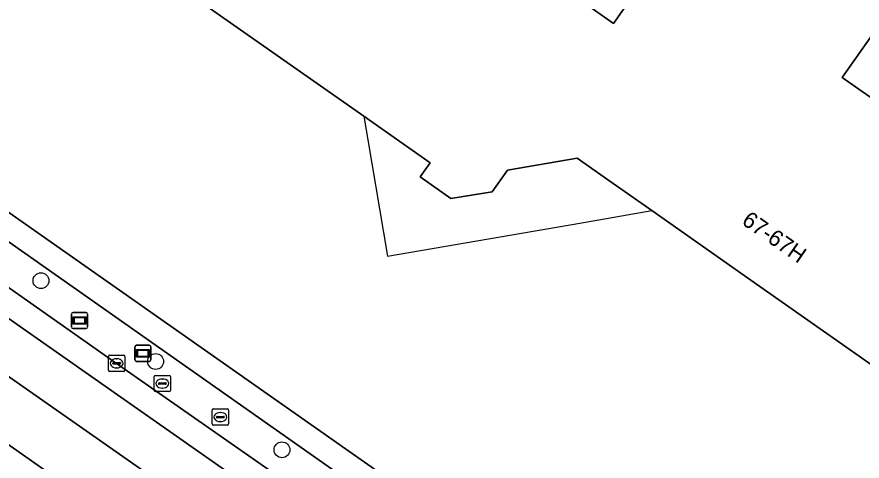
# Model space of a CAD drawing. Extents: x 155018 to 156648, y 383979 to 385733.
# Drawn here: x 155455.1 to 155507.3, y 385258.8 to 385286.2 of the extents above; entities that cross this region are included whole.
import ezdxf

# ---------------------------------------------------------------- set-up
doc = ezdxf.new("R2010")
doc.units = 0
for name, color, linetype in [('IMGEO_Berm_groen', 7, 'Continuous'), ('IMGEO_Boom', 7, 'Continuous'), ('IMGEO_Erf', 7, 'Continuous'), ('IMGEO_Kolk', 7, 'Continuous'), ('IMGEO_OVBaan_gesloten', 7, 'Continuous'), ('IMGEO_Pand', 7, 'Continuous'), ('IMGEO_Pand_nummerreeks', 7, 'Continuous'), ('IMGEO_Pand_overbouw', 7, 'Continuous'), ('IMGEO_Rijbaan_lokaal_gesloten', 7, 'Continuous'), ('IMGEO_Rioolput', 7, 'Continuous'), ('IMGEO_Verklikker', 7, 'Continuous'), ('IMGEO_Voetpad_open', 7, 'Continuous'), ('IMGEO_Wegwijzer', 7, 'Continuous')]:
    doc.layers.add(name, color=color, linetype=linetype)

msp = doc.modelspace()

# ---------------------------------------------------------------- linework, layer by layer
at = {"layer": 'IMGEO_Berm_groen'}
msp.add_lwpolyline([(155449.135, 385276.104), (155447.765, 385274.216), (155450.191, 385272.539), (155461.221, 385264.811), (155475.534, 385254.819), (155482.416, 385250), (155484.453, 385248.574), (155485.479, 385250), (155485.758, 385250.387)], close=True, dxfattribs=at)
at = {"layer": 'IMGEO_Boom'}
for centre in [(155456.541, 385269.919), (155463.629, 385264.926), (155471.437, 385259.469)]:
    msp.add_circle(centre, 0.489, dxfattribs=at)
at = {"layer": 'IMGEO_Erf'}
for points in [[(155515.229, 385374.57), (155497.415, 385356.647), (155487.138, 385346.28), (155487.108, 385346.249), (155489.398, 385344.043), (155477.411, 385326.839), (155462.645, 385305.648), (155454.585, 385294.134), (155445.254, 385280.803), (155445.26, 385280.65), (155486.638, 385251.619), (155488.965, 385250), (155500, 385242.323), (155501.834, 385241.047), (155509.618, 385237.262)], [(155511.6, 385262.11), (155500, 385270.249), (155494.294, 385274.252), (155491.711, 385276.065), (155489.68, 385277.49), (155485.38, 385276.75), (155484.44, 385275.42), (155481.88, 385274.99), (155479.99, 385276.33), (155480.59, 385277.21), (155476.504, 385280.079), (155463.511, 385289.2), (155466.381, 385293.295), (155467.121, 385294.352), (155467.724, 385295.212), (155471.31, 385300.33), (155491.93, 385285.82), (155500, 385297.329), (155507.44, 385307.94)], [(155518.511, 385300.16), (155506.07, 385282.47), (155519.35, 385273.19)]]:
    msp.add_lwpolyline(points, dxfattribs=at)
at = {"layer": 'IMGEO_Kolk'}
for p, q in [((155460.721, 385264.386), (155460.721, 385265.238)), ((155460.796, 385265.312), (155461.648, 385265.312)), ((155461.209, 385265.092), (155461.234, 385265.092)), ((155461.722, 385265.238), (155461.722, 385264.386)), ((155460.98, 385264.806), (155460.98, 385264.818)), ((155461.418, 385264.769), (155461.02, 385264.769)), ((155461.023, 385264.855), (155461.421, 385264.855)), ((155461.232, 385264.532), (155461.207, 385264.532)), ((155461.464, 385264.818), (155461.464, 385264.806)), ((155461.648, 385264.312), (155460.796, 385264.312))]:
    msp.add_line(p, q, dxfattribs=at)
for points in [[(155460.721, 385264.386), (155460.721, 385265.238)], [(155460.796, 385265.312), (155461.648, 385265.312)], [(155461.722, 385265.238), (155461.722, 385264.386)], [(155461.648, 385264.312), (155460.796, 385264.312)]]:
    msp.add_lwpolyline(points, dxfattribs=at)
for centre, radius, start, end in [((155460.798, 385265.236), 0.0765, 91.552, 178.448), ((155460.798, 385265.236), 0.0765, 91.552, 178.448), ((155461.646, 385265.236), 0.0765, 1.552, 88.448), ((155461.646, 385265.236), 0.0765, 1.552, 88.448), ((155461.02, 385264.815), 0.0403, 85.8775, 175.7526), ((155461.017, 385264.805), 0.0366, 178.938, 274.7102), ((155461.421, 385264.812), 0.043, 264.8664, 352.4533), ((155461.425, 385264.817), 0.0386, 1.7309, 96.639), ((155460.798, 385264.388), 0.0765, 181.552, 268.448), ((155460.798, 385264.388), 0.0765, 181.552, 268.448), ((155461.646, 385264.388), 0.0765, 271.552, 358.448), ((155461.646, 385264.388), 0.0765, 271.552, 358.448)]:
    msp.add_arc(centre, radius, start, end, dxfattribs=at)
for centre, major_axis, ratio, start_param, end_param in [((155461.208, 385264.812), (-0.387, 0.002), 0.722429, 4.712389, 7.853982), ((155461.233, 385264.812), (-0.39, 0.002), 0.717154, 1.570796, 4.712389)]:
    msp.add_ellipse(centre, major_axis=major_axis, ratio=ratio, start_param=start_param, end_param=end_param, dxfattribs=at)
at = {"layer": 'IMGEO_OVBaan_gesloten'}
for points in [[(155416.091, 385284.998), (155416.233, 385284.976), (155416.286, 385284.958), (155419.617, 385283.832), (155421.017, 385283.315), (155432.913, 385274.986), (155468.446, 385250), (155481.766, 385240.688)], [(155483.762, 385243.536), (155474.522, 385250), (155445.154, 385270.546)]]:
    msp.add_lwpolyline(points, dxfattribs=at)
at = {"layer": 'IMGEO_Pand'}
for points in [[(155507.44, 385307.94), (155500, 385297.329), (155491.93, 385285.82), (155471.31, 385300.33), (155467.724, 385295.212), (155467.121, 385294.352), (155466.381, 385293.295), (155463.511, 385289.2), (155476.504, 385280.079), (155480.59, 385277.21), (155479.99, 385276.33), (155481.88, 385274.99), (155484.44, 385275.42), (155485.38, 385276.75), (155489.68, 385277.49), (155491.711, 385276.065), (155494.294, 385274.252), (155500, 385270.249), (155511.6, 385262.11)], [(155519.35, 385273.19), (155506.07, 385282.47), (155518.511, 385300.16)]]:
    msp.add_lwpolyline(points, dxfattribs=at)
at = {"layer": 'IMGEO_Pand_overbouw'}
msp.add_lwpolyline([(155494.294, 385274.252), (155491.711, 385276.065), (155489.68, 385277.49), (155485.38, 385276.75), (155484.44, 385275.42), (155481.88, 385274.99), (155479.99, 385276.33), (155480.59, 385277.21), (155476.504, 385280.079), (155477.953, 385271.429), (155489.841, 385273.483)], close=True, dxfattribs=at)
at = {"layer": 'IMGEO_Rijbaan_lokaal_gesloten'}
for points in [[(155493.172, 385242.502), (155489.698, 385244.901), (155488.829, 385245.509), (155484.453, 385248.574), (155482.416, 385250), (155475.534, 385254.819), (155461.221, 385264.811), (155450.191, 385272.539), (155447.765, 385274.216), (155438.644, 385280.583), (155435.045, 385283.096), (155432.118, 385285.259)], [(155431.815, 385282.382), (155435.961, 385279.391), (155436.643, 385278.884), (155437.283, 385279.706), (155439.174, 385278.335), (155444.354, 385274.71), (155449.916, 385270.816), (155455.479, 385266.923), (155462.108, 385262.282), (155469.132, 385257.364), (155476.156, 385252.446), (155482.044, 385248.35), (155486.064, 385245.605), (155490.085, 385242.86), (155494.048, 385240.158), (155495.962, 385239.007), (155497.875, 385237.856), (155499.789, 385236.705), (155501.799, 385235.641), (155503.855, 385234.619), (155505.912, 385233.597), (155507.84, 385232.688)], [(155507.84, 385232.688), (155505.912, 385233.597), (155503.855, 385234.619), (155501.799, 385235.641), (155499.789, 385236.705), (155497.875, 385237.856), (155495.962, 385239.007), (155494.048, 385240.158), (155490.085, 385242.86), (155486.064, 385245.605), (155482.044, 385248.35), (155476.156, 385252.446), (155469.132, 385257.364), (155462.108, 385262.282), (155455.479, 385266.923), (155449.916, 385270.816), (155444.354, 385274.71), (155439.174, 385278.335), (155437.283, 385279.706), (155436.643, 385278.884), (155435.961, 385279.391)], [(155434.788, 385277.655), (155445.154, 385270.546), (155474.522, 385250), (155483.762, 385243.536)], [(155481.766, 385240.688), (155468.446, 385250), (155432.913, 385274.986)]]:
    msp.add_lwpolyline(points, dxfattribs=at)
at = {"layer": 'IMGEO_Rioolput'}
for p, q in [((155463.545, 385263.136), (155463.545, 385263.988)), ((155463.62, 385264.062), (155464.472, 385264.062)), ((155464.546, 385263.988), (155464.546, 385263.136)), ((155463.804, 385263.556), (155463.804, 385263.568)), ((155464.242, 385263.519), (155463.844, 385263.519)), ((155463.847, 385263.605), (155464.245, 385263.605)), ((155464.033, 385263.842), (155464.058, 385263.842)), ((155464.288, 385263.568), (155464.288, 385263.556)), ((155464.472, 385263.062), (155463.62, 385263.062)), ((155464.056, 385263.282), (155464.031, 385263.282)), ((155467.131, 385261.065), (155467.131, 385261.917)), ((155467.206, 385261.991), (155468.058, 385261.991)), ((155468.132, 385261.917), (155468.132, 385261.065)), ((155467.39, 385261.485), (155467.39, 385261.497)), ((155467.828, 385261.448), (155467.43, 385261.448)), ((155467.433, 385261.534), (155467.831, 385261.534)), ((155467.619, 385261.771), (155467.644, 385261.771)), ((155467.874, 385261.497), (155467.874, 385261.485)), ((155468.058, 385260.991), (155467.206, 385260.991)), ((155467.642, 385261.211), (155467.617, 385261.211))]:
    msp.add_line(p, q, dxfattribs=at)
for points in [[(155463.545, 385263.136), (155463.545, 385263.988)], [(155463.62, 385264.062), (155464.472, 385264.062)], [(155464.546, 385263.988), (155464.546, 385263.136)], [(155464.472, 385263.062), (155463.62, 385263.062)], [(155467.131, 385261.065), (155467.131, 385261.917)], [(155467.206, 385261.991), (155468.058, 385261.991)], [(155468.132, 385261.917), (155468.132, 385261.065)], [(155468.058, 385260.991), (155467.206, 385260.991)]]:
    msp.add_lwpolyline(points, dxfattribs=at)
for centre, radius, start, end in [((155463.622, 385263.986), 0.0765, 91.552, 178.448), ((155463.622, 385263.986), 0.0765, 91.552, 178.448), ((155464.47, 385263.986), 0.0765, 1.552, 88.448), ((155464.47, 385263.986), 0.0765, 1.552, 88.448), ((155463.844, 385263.565), 0.0403, 85.8775, 175.7526), ((155463.841, 385263.555), 0.0366, 178.938, 274.7102), ((155464.245, 385263.562), 0.043, 264.8664, 352.4533), ((155464.249, 385263.567), 0.0386, 1.7309, 96.639), ((155463.622, 385263.138), 0.0765, 181.552, 268.448), ((155463.622, 385263.138), 0.0765, 181.552, 268.448), ((155464.47, 385263.138), 0.0765, 271.552, 358.448), ((155464.47, 385263.138), 0.0765, 271.552, 358.448), ((155467.208, 385261.915), 0.0765, 91.552, 178.448), ((155467.208, 385261.915), 0.0765, 91.552, 178.448), ((155468.056, 385261.915), 0.0765, 1.552, 88.448), ((155468.056, 385261.915), 0.0765, 1.552, 88.448), ((155467.43, 385261.494), 0.0403, 85.8775, 175.7526), ((155467.427, 385261.484), 0.0366, 178.938, 274.7102), ((155467.831, 385261.491), 0.043, 264.8664, 352.4533), ((155467.835, 385261.496), 0.0386, 1.7309, 96.639), ((155467.208, 385261.067), 0.0765, 181.552, 268.448), ((155467.208, 385261.067), 0.0765, 181.552, 268.448), ((155468.056, 385261.067), 0.0765, 271.552, 358.448), ((155468.056, 385261.067), 0.0765, 271.552, 358.448)]:
    msp.add_arc(centre, radius, start, end, dxfattribs=at)
for centre, major_axis, ratio, start_param, end_param in [((155464.032, 385263.562), (-0.387, 0.002), 0.722429, 4.712389, 7.853982), ((155464.057, 385263.562), (-0.39, 0.002), 0.717154, 1.570796, 4.712389), ((155467.618, 385261.491), (-0.387, 0.002), 0.722429, 4.712389, 7.853982), ((155467.643, 385261.491), (-0.39, 0.002), 0.717154, 1.570796, 4.712389)]:
    msp.add_ellipse(centre, major_axis=major_axis, ratio=ratio, start_param=start_param, end_param=end_param, dxfattribs=at)
at = {"layer": 'IMGEO_Verklikker'}
for p, q in [((155462.347, 385265.028), (155462.347, 385265.828)), ((155462.347, 385265.828), (155462.347, 385265.028)), ((155462.447, 385265.928), (155463.237, 385265.928)), ((155463.237, 385265.928), (155462.447, 385265.928)), ((155463.337, 385265.828), (155463.337, 385265.028)), ((155463.337, 385265.028), (155463.337, 385265.828)), ((155463.237, 385264.928), (155462.447, 385264.928)), ((155462.447, 385264.928), (155463.237, 385264.928))]:
    msp.add_line(p, q, dxfattribs=at)
for points in [[(155462.448, 385265.66), (155463.236, 385265.66), (155463.236, 385265.196), (155462.448, 385265.196), (155462.448, 385265.66)], [(155462.513, 385265.595), (155462.513, 385265.261), (155463.171, 385265.261), (155463.171, 385265.595), (155462.513, 385265.595)]]:
    msp.add_lwpolyline(points, dxfattribs=at)
for centre, start, end in [((155462.447, 385265.828), 90, 180), ((155462.447, 385265.828), 90, 180), ((155463.237, 385265.828), 0, 90), ((155463.237, 385265.828), 360, 90), ((155462.447, 385265.028), 180, 270), ((155462.447, 385265.028), 180, 270), ((155463.237, 385265.028), 270, 0), ((155463.237, 385265.028), 270, 0)]:
    msp.add_arc(centre, 0.1, start, end, dxfattribs=at)
at = {"layer": 'IMGEO_Voetpad_open'}
for points in [[(155509.618, 385237.262), (155501.834, 385241.047), (155500, 385242.323), (155488.965, 385250), (155486.638, 385251.619), (155445.26, 385280.65)], [(155449.135, 385276.104), (155485.758, 385250.387), (155486.309, 385250), (155490.098, 385247.339), (155500, 385240.449), (155500.951, 385239.787), (155503.434, 385238.562), (155508.89, 385235.892)]]:
    msp.add_lwpolyline(points, dxfattribs=at)
at = {"layer": 'IMGEO_Wegwijzer'}
for p, q in [((155458.428, 385267.058), (155458.428, 385267.858)), ((155458.428, 385267.858), (155458.428, 385267.058)), ((155458.528, 385267.958), (155459.318, 385267.958)), ((155459.318, 385267.958), (155458.528, 385267.958)), ((155459.418, 385267.858), (155459.418, 385267.058)), ((155459.418, 385267.058), (155459.418, 385267.858)), ((155459.318, 385266.958), (155458.528, 385266.958)), ((155458.528, 385266.958), (155459.318, 385266.958))]:
    msp.add_line(p, q, dxfattribs=at)
for points in [[(155458.529, 385267.69), (155459.317, 385267.69), (155459.317, 385267.226), (155458.529, 385267.226), (155458.529, 385267.69)], [(155458.594, 385267.625), (155458.594, 385267.291), (155459.252, 385267.291), (155459.252, 385267.625), (155458.594, 385267.625)]]:
    msp.add_lwpolyline(points, dxfattribs=at)
for centre, start, end in [((155458.528, 385267.858), 90, 180), ((155458.528, 385267.858), 90, 180), ((155459.318, 385267.858), 0, 90), ((155459.318, 385267.858), 360, 90), ((155458.528, 385267.058), 180, 270), ((155458.528, 385267.058), 180, 270), ((155459.318, 385267.058), 270, 0), ((155459.318, 385267.058), 270, 0)]:
    msp.add_arc(centre, 0.1, start, end, dxfattribs=at)

# ---------------------------------------------------------------- texts
at = {"layer": 'IMGEO_Pand_nummerreeks'}
msp.add_text('67-67H', height=1, rotation=325.0913, dxfattribs=at).set_placement((155499.795, 385273.462))

doc.saveas('drawing.dxf')
